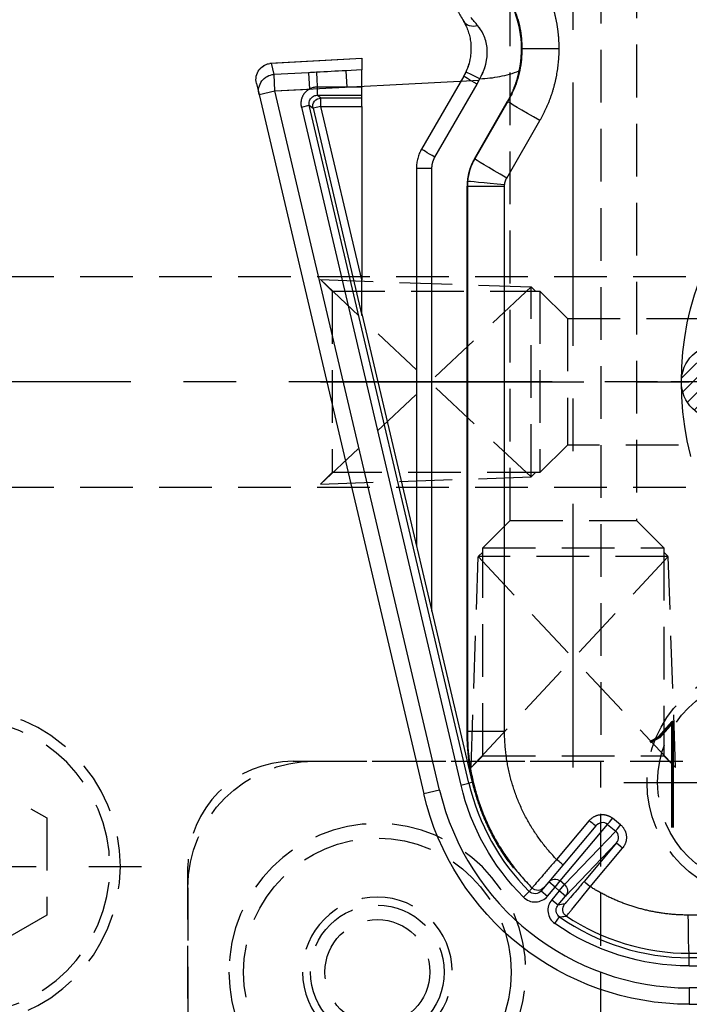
# Model space of a CAD drawing. Extents: x 2651 to 7771, y -1163 to 1075.
# Tile 331 of 490: x 5100 to 5132, y 226 to 273. Entities that reach past the tile are written whole.
import ezdxf
from ezdxf.enums import TextEntityAlignment as Align

# ---------------------------------------------------------------- set-up
doc = ezdxf.new("R2010")
doc.units = 0
doc.header["$LTSCALE"] = 10
for name, pattern in [('CENTER', [2, 1.25, -0.25, 0.25, -0.25]), ('CNSCEN', [17, 15, -1, 0, -1]), ('CNSHID', [4, 3, -1]), ('HIDDEN', [0.375, 0.25, -0.125])]:
    doc.linetypes.add(name, pattern=pattern)
doc.layers.get('0').update_dxf_attribs({"linetype": 'CONTINUOUS'})
doc.layers.get('Defpoints').update_dxf_attribs({"linetype": 'CONTINUOUS'})
for name, color, linetype in [('1', 7, 'CONTINUOUS'), ('86', 7, 'CONTINUOUS'), ('9', 3, 'CONTINUOUS'), ('97', 7, 'CONTINUOUS'), ('CEN', 1, 'CENTER'), ('COOL', 150, 'HIDDEN'), ('DIM', 3, 'CONTINUOUS'), ('HIDDEN', 6, 'HIDDEN'), ('TEXT', 4, 'CONTINUOUS'), ('WL1-HL', 4, 'CNSHID'), ('WOR1-CL', 1, 'CNSCEN'), ('WOR1-DL', 7, 'CONTINUOUS')]:
    doc.layers.add(name, color=color, linetype=linetype)
doc.styles.add('china', font='txt')
doc.styles.get("Standard").update_dxf_attribs({"font": 'romans.shx'})
doc.dimstyles.new('MM& INCH5', dxfattribs={"dimtxt": 5, "dimasz": 2.5, "dimexe": 1, "dimexo": 0.5, "dimtad": 0, "dimrnd": 1.38778e-17, "dimzin": 9, "dimdsep": 46, "dimtxsty": 'Standard', "dimblk": 'CLOSED', "dimcen": 0, "dimclrd": 3, "dimclre": 3, "dimclrt": 3, "dimazin": 2, "dimtfac": 0.75, "dimtofl": 0, "dimtmove": 0, "dimatfit": 3, "dimfxl": 0, "dimtolj": 1, "dimarcsym": 0})

# ---------------------------------------------------------------- blocks, each defined once
blk = doc.blocks.new('DFSF')
at = {"layer": '1', "color": 252, "linetype": 'Continuous'}
for p, q in [((1278.266, 579.748), (1278.266, 580.525)), ((1278.266, 578.707), (1261.426, 578.707)), ((1278.266, 578.707), (1278.266, 578.318)), ((1261.426, 578.318), (1278.266, 578.318)), ((1278.266, 578.105), (1261.426, 578.099)), ((1278.266, 578.318), (1278.266, 578.105)), ((1284.645, 576.699), (1284.423, 576.38)), ((1261.473, 576.286), (1278.314, 576.291)), ((1284.498, 575.812), (1284.141, 575.387)), ((1284.439, 575.137), (1284.795, 575.562)), ((1284.795, 575.562), (1284.498, 575.812)), ((1284.141, 575.387), (1281.729, 572.87)), ((1284.141, 575.387), (1284.439, 575.137)), ((1284.439, 575.137), (1284.194, 574.845)), ((1284.641, 574.967), (1284.439, 575.137)), ((1284.998, 575.392), (1284.641, 574.967)), ((1285.296, 575.143), (1284.998, 575.392)), ((1285.868, 575.168), (1286.143, 575.442)), ((1282.972, 574.945), (1281.441, 573.12)), ((1281.729, 572.87), (1283.26, 574.695)), ((1281.762, 572.309), (1284.194, 574.845)), ((1284.396, 574.675), (1282.144, 571.991)), ((1284.194, 574.845), (1284.396, 574.675)), ((1284.641, 574.967), (1284.396, 574.675)), ((1284.641, 574.967), (1284.939, 574.718)), ((1283.017, 571.811), (1284.564, 573.655)), ((1287.415, 572.827), (1287.448, 572.829)), ((1282.144, 571.991), (1281.762, 572.309)), ((1281.527, 572.017), (1281.909, 571.699)), ((1290.118, 570.364), (1290.875, 570.543)), ((1288.568, 569.999), (1288.726, 570.036)), ((1289.105, 570.125), (1288.726, 570.036)), ((1288.726, 570.036), (1296.306, 537.871)), ((1296.684, 537.96), (1289.105, 570.125)), ((1290.118, 570.364), (1297.937, 537.184)), ((1287.037, 567.571), (1287.037, 541.71)), ((1288.803, 567.571), (1287.037, 567.571)), ((1288.816, 567.571), (1288.803, 567.571)), ((1288.803, 541.71), (1288.803, 567.571)), ((1290.484, 561.874), (1290.484, 540.854)), ((1296.13, 538.011), (1293.811, 547.852)), ((1293.811, 546.158), (1295.752, 537.921)), ((1288.803, 541.71), (1287.037, 541.71)), ((1288.816, 541.706), (1288.803, 541.71)), ((1286.933, 541.321), (1285.359, 538.598)), ((1291.22, 540.854), (1290.484, 540.854)), ((1286.882, 537.691), (1288.455, 540.415)), ((1290.345, 540.336), (1288.344, 536.87)), ((1288.455, 540.415), (1288.469, 540.411)), ((1295.752, 537.921), (1293.811, 537.921)), ((1295.752, 537.921), (1296.13, 538.011)), ((1295.752, 537.921), (1295.752, 537.533)), ((1296.306, 537.871), (1296.13, 538.011)), ((1296.684, 537.96), (1296.306, 537.871)), ((1286.896, 537.683), (1286.882, 537.691)), ((1293.811, 537.533), (1295.752, 537.533)), ((1295.928, 537.394), (1293.811, 537.394)), ((1295.752, 537.533), (1295.928, 537.394)), ((1295.928, 537.005), (1295.928, 537.394)), ((1298.694, 537.362), (1297.937, 537.184)), ((1293.811, 537.005), (1294.526, 537.005)), ((1294.526, 537.005), (1293.811, 536.968)), ((1294.567, 536.23), (1294.526, 537.005)), ((1297.937, 537.184), (1296.296, 537.098)), ((1296.337, 536.323), (1296.296, 537.098)), ((1297.937, 537.184), (1297.978, 536.409)), ((1296.337, 536.323), (1297.978, 536.409)), ((1297.978, 536.409), (1298.103, 535.878)), ((1293.811, 536.19), (1294.567, 536.23)), ((1298.103, 535.878), (1293.811, 535.641)), ((1284.445, 535.186), (1286.211, 535.186))]:
    blk.add_line(p, q, dxfattribs=at)
at = {"layer": '1', "color": 7, "linetype": 'Continuous'}
for p, q in [((1284.939, 574.718), (1285.296, 575.143)), ((1282.709, 572.061), (1284.937, 574.716)), ((1298.694, 537.362), (1290.875, 570.543)), ((1293.811, 547.764), (1288.568, 569.999)), ((1288.816, 567.571), (1288.816, 541.706)), ((1291.22, 540.854), (1291.22, 558.751)), ((1293.811, 537.921), (1293.811, 546.158)), ((1288.469, 540.411), (1286.896, 537.683)), ((1288.976, 536.482), (1290.977, 539.947)), ((1293.811, 537.921), (1293.811, 537.533)), ((1293.811, 537.533), (1293.811, 537.394)), ((1293.811, 537.394), (1293.811, 537.005)), ((1298.819, 536.831), (1298.694, 537.362)), ((1293.811, 536.968), (1293.811, 537.005)), ((1294.526, 537.005), (1295.928, 537.005)), ((1293.811, 535.641), (1293.811, 536.19)), ((1298.177, 535.88), (1293.811, 535.64))]:
    blk.add_line(p, q, dxfattribs=at)
at = {"layer": '1', "color": 110, "linetype": 'Continuous'}
for p, q in [((1290.118, 570.364), (1297.937, 537.184)), ((1297.937, 537.184), (1288.24, 536.676))]:
    blk.add_line(p, q, dxfattribs=at)
at = {"layer": '1', "color": 7, "linetype": 'Continuous', "extrusion": (0, 0, -1)}
blk.add_arc((-1278.266, 567.571), 12.954, 90, 166.7406, dxfattribs=at)
at = {"layer": '1', "color": 110, "linetype": 'Continuous'}
blk.add_arc((1278.266, 567.571), 12.177, 13.2594, 90, dxfattribs=at)
at = {"layer": '1', "color": 252, "linetype": 'Continuous'}
for radius, start, end in [(12.177, 13.2594, 90), (10.747, 55.0499, 90), (10.747, 13.2594, 44.9778)]:
    blk.add_arc((1278.266, 567.571), radius, start, end, dxfattribs=at)
at = {"layer": '1', "color": 252, "linetype": 'Continuous', "extrusion": (0, 0, -1)}
for start, end in [(90, 124.9501), (135.0222, 166.7406)]:
    blk.add_arc((-1278.266, 567.571), 11.135, start, end, dxfattribs=at)
for centre, major_axis, ratio, start_param, end_param in [((1278.266, 576.291), (0.001, -1.814), 0.026177, 3.154687, 4.712398), ((1283.887, 576.018), (0.055, -0.385), 0.999807, 3.871609, 5.553169), ((1284.439, 575.137), (-0.281, 0.269), 0.980993, 4.647415, 6.215677), ((1285.457, 574.73), (0.298, -0.25), 0.999914, 3.141593, 4.801865), ((1282.962, 574.945), (0.298, -0.25), 0.016834, 4.732439, 6.270093), ((1284.641, 574.967), (-0.298, 0.25), 0.981074, 3.141593, 4.712389), ((1284.554, 573.655), (0.298, -0.25), 0.01683, 3.141593, 4.732443), ((1281.431, 573.12), (-0.298, 0.25), 0.016834, 1.590847, 3.128501), ((1281.517, 572.017), (-0.249, -0.299), 0.020122, 3.336497, 4.695642), ((1281.899, 571.699), (-0.249, -0.299), 0.020122, 3.336497, 4.695642), ((1283.007, 571.811), (0.298, -0.25), 0.01683, 3.141593, 4.732443), ((1286.986, 541.641), (-1.806, 0.161), 0.002329, 1.596872, 3.128243), ((1286.885, 541.321), (-1.57, 0.907), 0.013096, 1.593466, 3.128502), ((1290.304, 540.336), (0.673, -0.389), 0.026195, 4.757729, 6.283185), ((1285.312, 538.598), (-1.57, 0.907), 0.013096, 1.593466, 3.128502), ((1295.752, 537.921), (0.241, 0.305), 0.999778, 0.669796, 2.471797), ((1297.937, 537.184), (0.757, 0.178), 0.998585, 0, 1.749609), ((1288.303, 536.87), (0.673, -0.389), 0.026195, 4.757729, 6.283185), ((1288.168, 536.61), (0.704, -0.329), 0.022151, 4.759836, 6.283185), ((1288.303, 533.502), (0.673, 0.389), 0.72662, 5.106899, 6.283185)]:
    blk.add_ellipse(centre, major_axis=major_axis, ratio=ratio, start_param=start_param, end_param=end_param, dxfattribs=at)
at = {"layer": '1', "color": 7, "linetype": 'Continuous', "extrusion": (0, 0, -1)}
for centre, major_axis, ratio, start_param, end_param in [((1295.928, 537.079), (0.041, -0.776), 0.005006, 0.052361, 1.476033), ((1298.062, 536.653), (0.757, 0.178), 0.998585, 0, 1.749609)]:
    blk.add_ellipse(centre, major_axis=major_axis, ratio=ratio, start_param=start_param, end_param=end_param, dxfattribs=at)
at = {"layer": '1', "color": 7, "linetype": 'Continuous'}
for points in [[(1278.266, 580.525), (1272.653, 580.525), (1267.039, 580.525), (1261.426, 580.525)], [(1289.256, 533.407), (1289.177, 533.545), (1289.083, 533.707), (1288.976, 533.891)]]:
    blk.add_open_spline(points, degree=3, dxfattribs=at)
at = {"layer": '1', "color": 252, "linetype": 'Continuous'}
for points in [[(1261.426, 578.971), (1267.039, 578.971), (1272.653, 579.748), (1278.266, 579.748)], [(1284.103, 576.342), (1282.386, 577.484), (1280.328, 578.105), (1278.266, 578.105)], [(1284.185, 575.769), (1284.29, 575.784), (1284.394, 575.798), (1284.498, 575.812)], [(1288.455, 540.415), (1288.643, 540.74), (1288.759, 541.106), (1288.792, 541.48)], [(1296.306, 537.871), (1296.313, 537.842), (1296.316, 537.812), (1296.316, 537.782)], [(1294.567, 536.23), (1295.034, 536.254), (1295.501, 536.279), (1295.968, 536.304)], [(1295.968, 536.304), (1296.091, 536.31), (1296.214, 536.316), (1296.337, 536.323)]]:
    blk.add_open_spline(points, degree=3, dxfattribs=at)
for points, knots in [([(1284.795, 575.562), (1284.865, 575.645), (1284.916, 575.741), (1284.976, 575.947), (1284.985, 576.057), (1284.957, 576.269), (1284.92, 576.373), (1284.809, 576.556), (1284.734, 576.636), (1284.645, 576.699)], [0, 0, 0, 0, 0.25, 0.25, 0.5, 0.5, 0.75, 0.75, 1, 1, 1, 1]), ([(1284.103, 576.342), (1284.099, 576.339), (1284.091, 576.332), (1284.048, 576.281), (1283.98, 576.198), (1283.884, 576.081), (1283.73, 575.891), (1283.44, 575.535), (1283.149, 575.168), (1282.972, 574.945)], [0, 0, 0, 0, 0.094474, 0.192872, 0.294254, 0.39748, 0.501283, 0.69687, 1, 1, 1, 1]), ([(1284.423, 576.38), (1284.418, 576.379), (1284.412, 576.379), (1284.387, 576.376), (1284.367, 576.374), (1284.265, 576.362), (1284.184, 576.352), (1284.103, 576.342)], [0, 0, 0, 0, 0.048046, 0.048046, 0.240229, 0.240229, 1, 1, 1, 1]), ([(1284.423, 576.38), (1284.454, 576.354), (1284.519, 576.299), (1284.578, 576.18), (1284.596, 576.046), (1284.569, 575.915), (1284.521, 575.845), (1284.498, 575.812)], [0, 0, 0, 0, 0.188766, 0.394184, 0.605819, 0.811236, 1, 1, 1, 1]), ([(1283.26, 574.695), (1283.379, 574.837), (1283.498, 574.978), (1283.717, 575.235), (1283.818, 575.355), (1283.946, 575.503), (1283.985, 575.548), (1284.053, 575.626), (1284.082, 575.659), (1284.155, 575.74), (1284.181, 575.768), (1284.186, 575.769)], [0, 0, 0, 0, 0.25, 0.25, 0.5, 0.5, 0.625, 0.625, 0.75, 0.75, 1, 1, 1, 1]), ([(1286.143, 575.442), (1286.067, 575.519), (1285.975, 575.578), (1285.775, 575.656), (1285.666, 575.674), (1285.453, 575.665), (1285.346, 575.637), (1285.154, 575.543), (1285.068, 575.475), (1284.998, 575.392)], [0, 0, 0, 0, 0.25, 0.25, 0.5, 0.5, 0.75, 0.75, 1, 1, 1, 1]), ([(1285.296, 575.143), (1285.357, 575.216), (1285.463, 575.276), (1285.69, 575.286), (1285.801, 575.235), (1285.868, 575.168)], [0, 0, 0, 0, 0.5, 0.5, 1, 1, 1, 1]), ([(1285.732, 575.004), (1285.735, 575.007), (1285.738, 575.011), (1285.748, 575.023), (1285.756, 575.033), (1285.8, 575.085), (1285.834, 575.126), (1285.868, 575.168)], [0, 0, 0, 0, 0.048156, 0.048156, 0.240782, 0.240782, 1, 1, 1, 1]), ([(1284.564, 573.655), (1284.634, 573.734), (1284.77, 573.889), (1284.962, 574.108), (1285.13, 574.302), (1285.272, 574.467), (1285.463, 574.689), (1285.677, 574.934), (1285.714, 574.981), (1285.732, 575.005)], [0, 0, 0, 0, 0.113268, 0.2223, 0.324565, 0.418049, 0.501345, 0.745538, 1, 1, 1, 1]), ([(1288.803, 567.571), (1288.798, 567.809), (1288.789, 568.287), (1288.713, 569.004), (1288.59, 569.721), (1288.415, 570.436), (1288.188, 571.143), (1287.909, 571.84), (1287.577, 572.522), (1287.194, 573.185), (1286.758, 573.823), (1286.274, 574.436), (1285.914, 574.815), (1285.732, 575.005)], [0, 0, 0, 0, 0.08637, 0.173648, 0.261834, 0.350927, 0.440928, 0.531837, 0.623654, 0.716379, 0.810011, 0.904552, 1, 1, 1, 1]), ([(1281.729, 572.87), (1281.659, 572.788), (1281.622, 572.679), (1281.634, 572.471), (1281.683, 572.374), (1281.762, 572.309)], [0, 0, 0, 0, 0.5, 0.5, 1, 1, 1, 1]), ([(1282.144, 571.991), (1282.223, 571.926), (1282.329, 571.896), (1282.538, 571.922), (1282.64, 571.977), (1282.709, 572.061)], [0, 0, 0, 0, 0.5, 0.5, 1, 1, 1, 1]), ([(1296.316, 537.782), (1296.313, 537.742), (1296.306, 537.663), (1296.249, 537.553), (1296.163, 537.465), (1296.052, 537.405), (1295.969, 537.398), (1295.928, 537.394)], [0, 0, 0, 0, 0.195307, 0.392936, 0.592912, 0.795259, 1, 1, 1, 1]), ([(1286.211, 535.186), (1286.216, 535.358), (1286.226, 535.703), (1286.309, 536.217), (1286.444, 536.725), (1286.63, 537.222), (1286.798, 537.534), (1286.882, 537.691)], [0, 0, 0, 0, 0.196311, 0.394466, 0.594465, 0.796309, 1, 1, 1, 1]), ([(1288.209, 536.61), (1288.164, 536.525), (1288.08, 536.366), (1287.988, 536.135), (1287.873, 535.756), (1287.826, 535.203), (1287.953, 534.679), (1288.134, 534.329), (1288.244, 534.181), (1288.301, 534.103)], [0, 0, 0, 0, 0.096681, 0.180172, 0.250363, 0.499858, 0.749492, 0.867912, 1, 1, 1, 1]), ([(1286.602, 533.247), (1286.541, 533.403), (1286.421, 533.715), (1286.302, 534.201), (1286.225, 534.692), (1286.216, 535.022), (1286.211, 535.186)], [0, 0, 0, 0, 0.252444, 0.503258, 0.752443, 1, 1, 1, 1]), ([(1288.301, 534.103), (1288.361, 534.032), (1288.48, 533.889), (1288.584, 533.771), (1288.636, 533.712)], [0, 0, 0, 0, 0.500018, 1, 1, 1, 1])]:
    blk.add_open_spline(points, degree=3, knots=knots, dxfattribs=at)
at = {"layer": '1', "color": 7, "linetype": 'Continuous'}
for points, weights in [([(1278.314, 576.291), (1279.974, 576.292), (1281.569, 575.831), (1282.972, 574.945)], [1, 0.973707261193, 0.973707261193, 1]), ([(1284.564, 573.655), (1286.17, 572.005), (1287.037, 569.873), (1287.037, 567.571)], [1, 0.950942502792, 0.950942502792, 1]), ([(1287.415, 572.827), (1288.338, 571.219), (1288.816, 569.426), (1288.816, 567.571)], [1, 0.977496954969, 0.977496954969, 1]), ([(1288.568, 569.999), (1288.333, 570.993), (1287.958, 571.943), (1287.451, 572.829)], [1, 0.993066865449, 0.993066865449, 1]), ([(1293.811, 547.852), (1293.811, 547.839), (1293.811, 547.14), (1293.811, 546.158)], [1, 0.80781307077, 0.80781307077, 1]), ([(1287.034, 541.641), (1287.023, 541.528), (1286.989, 541.42), (1286.933, 541.321)], [1, 0.98432771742, 0.98432771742, 1]), ([(1288.469, 540.411), (1288.698, 540.807), (1288.816, 541.249), (1288.816, 541.706)], [1, 0.977287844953, 0.977287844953, 1]), ([(1288.792, 541.48), (1288.799, 541.556), (1288.803, 541.633), (1288.803, 541.71)], [1, 0.999339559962, 0.999339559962, 1]), ([(1290.484, 540.854), (1290.484, 540.671), (1290.436, 540.494), (1290.345, 540.336)], [1, 0.977283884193, 0.977283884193, 1]), ([(1286.896, 537.683), (1286.636, 537.234), (1286.45, 536.749), (1286.34, 536.242)], [1, 0.991985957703, 0.991985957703, 1]), ([(1293.811, 536.968), (1293.811, 536.53), (1293.811, 536.213), (1293.811, 536.19)], [1, 0.816916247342, 0.816916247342, 1]), ([(1288.872, 536.282), (1288.904, 536.35), (1288.939, 536.417), (1288.976, 536.482)], [1, 0.99936792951, 0.99936792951, 1])]:
    blk.add_rational_spline(points, weights, degree=3, dxfattribs=at)
for points, knots in [([(1286.605, 574.062), (1286.619, 574.036), (1286.743, 573.872), (1287.054, 573.421), (1287.24, 573.132), (1287.415, 572.827)], [0, 0, 0, 0, 0.5, 0.5, 1, 1, 1, 1]), ([(1287.451, 572.829), (1287.275, 573.136), (1287.087, 573.422), (1286.762, 573.875), (1286.631, 574.036), (1286.605, 574.062)], [0, 0, 0, 0, 0.5, 0.5, 1, 1, 1, 1]), ([(1290.977, 539.947), (1291.015, 540.018), (1291.089, 540.16), (1291.164, 540.387), (1291.212, 540.619), (1291.217, 540.776), (1291.22, 540.854)], [0, 0, 0, 0, 0.253948, 0.505262, 0.753945, 1, 1, 1, 1]), ([(1295.925, 537.005), (1295.929, 537.005), (1295.934, 537.005), (1295.984, 537.007), (1296.039, 537.012), (1296.15, 537.032), (1296.238, 537.071), (1296.296, 537.098)], [0, 0, 0, 0, 0.000978, 0.015652, 0.250283, 0.500543, 1, 1, 1, 1]), ([(1288.209, 536.61), (1287.89, 536.6), (1287.575, 536.564), (1286.951, 536.442), (1286.639, 536.354), (1286.34, 536.242)], [0, 0, 0, 0, 0.5, 0.5, 1, 1, 1, 1]), ([(1288.723, 535.878), (1288.751, 535.979), (1288.821, 536.187), (1288.923, 536.381), (1288.976, 536.482)], [0, 0, 0, 0, 0.4779, 1, 1, 1, 1]), ([(1286.34, 536.242), (1286.212, 535.652), (1286.202, 535.047), (1286.352, 533.988), (1286.51, 533.538), (1286.645, 533.237)], [0, 0, 0, 0, 0.5, 0.5, 1, 1, 1, 1]), ([(1288.976, 533.891), (1288.936, 533.966), (1288.858, 534.109), (1288.761, 534.357), (1288.688, 534.617), (1288.622, 535.003), (1288.625, 535.495), (1288.74, 535.976), (1288.839, 536.205), (1288.872, 536.282)], [0, 0, 0, 0, 0.138828, 0.267869, 0.388064, 0.500574, 0.749851, 0.916497, 1, 1, 1, 1]), ([(1298.664, 536.162), (1298.662, 536.158), (1298.631, 536.108), (1298.536, 536.033), (1298.397, 535.945), (1298.252, 535.894), (1298.155, 535.879), (1298.105, 535.876)], [0, 0, 0, 0, 0.000793, 0.286976, 0.538162, 0.771458, 1, 1, 1, 1])]:
    blk.add_open_spline(points, degree=3, knots=knots, dxfattribs=at)
at = {"layer": '1', "color": 252, "linetype": 'Continuous'}
for points, weights in [([(1281.527, 572.017), (1281.178, 572.308), (1281.142, 572.764), (1281.441, 573.12)], [1, 0.805334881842, 0.805334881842, 1]), ([(1283.017, 571.811), (1282.718, 571.454), (1282.259, 571.408), (1281.909, 571.699)], [1, 0.804737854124, 0.804737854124, 1]), ([(1287.037, 541.71), (1287.037, 541.687), (1287.036, 541.664), (1287.034, 541.641)], [1, 0.999339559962, 0.999339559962, 1]), ([(1285.359, 538.598), (1284.757, 537.555), (1284.445, 536.391), (1284.445, 535.186)], [1, 0.977269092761, 0.977269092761, 1]), ([(1296.296, 537.098), (1296.618, 537.271), (1296.768, 537.604), (1296.684, 537.96)], [1, 0.862343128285, 0.862343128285, 1]), ([(1288.344, 536.87), (1288.295, 536.786), (1288.25, 536.699), (1288.209, 536.61)], [1, 0.99936792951, 0.99936792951, 1]), ([(1284.445, 535.186), (1284.445, 534.595), (1284.521, 534.009), (1284.673, 533.438)], [1, 0.994407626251, 0.994407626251, 1])]:
    blk.add_rational_spline(points, weights, degree=3, dxfattribs=at)
at = {"layer": '1', "color": 110, "linetype": 'Continuous'}
for points, knots in [([(1288.209, 536.61), (1288.166, 536.532), (1288.083, 536.38), (1287.991, 536.147), (1287.908, 535.872), (1287.857, 535.558), (1287.853, 535.092), (1287.957, 534.672), (1288.134, 534.323), (1288.246, 534.177), (1288.301, 534.103)], [0, 0, 0, 0, 0.089528, 0.173241, 0.25146, 0.381024, 0.501535, 0.750707, 0.874976, 1, 1, 1, 1]), ([(1288.301, 534.103), (1288.321, 534.079), (1288.381, 534.007), (1288.497, 533.87), (1288.584, 533.772), (1288.636, 533.712)], [0, 0, 0, 0, 0.166985, 0.500056, 1, 1, 1, 1])]:
    blk.add_open_spline(points, degree=3, knots=knots, dxfattribs=at)
blk.add_open_spline([(1288.24, 536.676), (1288.224, 536.643), (1288.209, 536.61)], degree=2, dxfattribs=at)
blk = doc.blocks.new('*X8')
at = {"color": 0}
for p, q in [((745.423, 286.51), (747.026, 288.113)), ((745.479, 285.86), (747.676, 288.057)), ((745.698, 285.371), (748.165, 287.838)), ((769.614, 286.66), (771.046, 288.092)), ((769.624, 285.963), (771.743, 288.082)), ((769.819, 285.451), (772.255, 287.887)), ((746.025, 284.992), (748.544, 287.51)), ((770.129, 285.053), (772.653, 287.577)), ((746.455, 284.714), (748.822, 287.081)), ((770.539, 284.757), (772.949, 287.167)), ((747.01, 284.562), (748.974, 286.526)), ((771.067, 284.578), (773.128, 286.639)), ((771.802, 284.605), (773.101, 285.904)), ((747.817, 284.662), (748.874, 285.719))]:
    blk.add_line(p, q, dxfattribs=at)
blk = doc.blocks.new('117')
at = {"layer": 'WL1-HL'}
for centre, radius in [((254.95, 1693.104), 13.87), ((254.95, 1693.104), 10.3), ((242.865, 1693.104), 1.785), ((267.035, 1693.104), 1.785)]:
    blk.add_circle(centre, radius, dxfattribs=at)
at = {"layer": 'WOR1-CL'}
for p, q in [((254.95, 1707.474), (254.95, 1678.734)), ((269.32, 1693.104), (240.58, 1693.104))]:
    blk.add_line(p, q, dxfattribs=at)
at = {"layer": 'WL1-HL'}
blk.add_blockref('*X8', (-504.334, 1406.767), dxfattribs=at)
at = {"layer": '9', "style": 'china'}
blk.add_text('2-117', height=2, dxfattribs=at).set_placement((251.365, 1693.722))
at = {"layer": 'WOR1-DL', "style": 'china', "oblique": 20}
blk.add_text('ARRK', height=0.8, dxfattribs=at).set_placement((256.305, 1696.027))
blk = doc.blocks.new('*U14', base_point=(1504.618, 1808.955))
for p, q in [((1504.618, 1813.574), (1500.618, 1811.265)), ((1508.618, 1811.264), (1504.618, 1813.574)), ((1500.618, 1811.265), (1500.618, 1806.646)), ((1508.618, 1806.645), (1508.618, 1811.264)), ((1500.618, 1806.646), (1504.618, 1804.336)), ((1504.618, 1804.336), (1508.618, 1806.645))]:
    blk.add_line(p, q)
for radius in [7.5, 7]:
    blk.add_circle((1504.618, 1808.955), radius)
at = {"layer": 'CEN'}
for p, q in [((1504.618, 1817.955), (1504.618, 1799.955)), ((1495.618, 1808.955), (1513.618, 1808.955))]:
    blk.add_line(p, q, dxfattribs=at)
blk = doc.blocks.new('*D82')
at = {"layer": 'Defpoints', "color": 0}
for p in [(5205.684, 387.642), (5075.684, -70.038), (5075.684, -149.784)]:
    blk.add_point(p, dxfattribs=at)
at = {"layer": 'DIM', "color": 3, "lineweight": -2}
blk.add_line((5075.684, -70.538), (5075.684, -149.784), dxfattribs=at)
at = {"layer": 'DIM', "color": 3, "insert": (5075.684, -172.79), "char_height": 5, "attachment_point": 5, "rotation": 90}
blk.add_mtext('\\A1;130 [5.118]', dxfattribs=at)
blk = doc.blocks.new('_Closed')
at = {"color": 0, "linetype": 'ByBlock', "lineweight": -2}
for p, q in [((-1, 0.167), (0, 0)), ((-1, 0.167), (-1, -0.167)), ((0, 0), (-1, -0.167)), ((0, 0), (-1, 0))]:
    blk.add_line(p, q, dxfattribs=at)
blk = doc.blocks.new('*D83')
at = {"layer": 'Defpoints', "color": 0}
for p in [(5205.684, 387.642), (5008.684, -108.878), (5008.684, -149.784)]:
    blk.add_point(p, dxfattribs=at)
at = {"layer": 'DIM', "color": 3, "lineweight": -2}
blk.add_line((5008.684, -109.378), (5008.684, -149.784), dxfattribs=at)
at = {"layer": 'DIM', "color": 3, "insert": (5008.684, -172.79), "char_height": 5, "attachment_point": 5, "rotation": 90}
blk.add_mtext('\\A1;197 [7.756]', dxfattribs=at)
blk = doc.blocks.new('*D96')
at = {"layer": 'Defpoints', "color": 0}
for p in [(5205.684, 387.642), (4911.365, 255.642), (4930.684, 255.642)]:
    blk.add_point(p, dxfattribs=at)
at = {"layer": 'DIM', "color": 3, "lineweight": -2}
blk.add_line((4930.184, 255.642), (4911.365, 255.642), dxfattribs=at)
at = {"layer": 'DIM', "color": 3, "insert": (4888.359, 255.642), "char_height": 5, "attachment_point": 5}
blk.add_mtext('\\A1;132 [5.197]', dxfattribs=at)
blk = doc.blocks.new('*D97')
at = {"layer": 'Defpoints', "color": 0}
for p in [(5205.684, 387.642), (4911.365, 212.642), (4930.684, 212.642)]:
    blk.add_point(p, dxfattribs=at)
at = {"layer": 'DIM', "color": 3, "lineweight": -2}
blk.add_line((4930.184, 212.642), (4911.365, 212.642), dxfattribs=at)
at = {"layer": 'DIM', "color": 3, "insert": (4890.74, 212.642), "char_height": 5, "attachment_point": 5}
blk.add_mtext('\\A1;175 [6.89]', dxfattribs=at)
blk = doc.blocks.new('*D98')
at = {"layer": 'Defpoints', "color": 0}
for p in [(5205.684, 387.642), (4911.365, 182.642), (4930.684, 182.642)]:
    blk.add_point(p, dxfattribs=at)
at = {"layer": 'DIM', "color": 3, "lineweight": -2}
blk.add_line((4930.184, 182.642), (4911.365, 182.642), dxfattribs=at)
at = {"layer": 'DIM', "color": 3, "insert": (4888.002, 182.642), "char_height": 5, "attachment_point": 5}
blk.add_mtext('\\A1;205 [8.071]', dxfattribs=at)
blk = doc.blocks.new('*D99')
at = {"layer": 'Defpoints', "color": 0}
for p in [(5205.684, 387.642), (4911.365, 162.642), (4930.684, 162.642)]:
    blk.add_point(p, dxfattribs=at)
at = {"layer": 'DIM', "color": 3, "lineweight": -2}
blk.add_line((4930.184, 162.642), (4911.365, 162.642), dxfattribs=at)
at = {"layer": 'DIM', "color": 3, "insert": (4888.002, 162.642), "char_height": 5, "attachment_point": 5}
blk.add_mtext('\\A1;225 [8.858]', dxfattribs=at)
blk = doc.blocks.new('*D100')
at = {"layer": 'Defpoints', "color": 0}
for p in [(5205.684, 387.642), (4911.365, 119.642), (4930.684, 119.642)]:
    blk.add_point(p, dxfattribs=at)
at = {"layer": 'DIM', "color": 3, "lineweight": -2}
blk.add_line((4930.184, 119.642), (4911.365, 119.642), dxfattribs=at)
at = {"layer": 'DIM', "color": 3, "insert": (4885.621, 119.642), "char_height": 5, "attachment_point": 5}
blk.add_mtext('\\A1;268 [10.551]', dxfattribs=at)
blk = doc.blocks.new('*D101')
at = {"layer": 'Defpoints', "color": 0}
for p in [(5205.684, 387.642), (4911.365, 55.642), (4930.684, 55.642)]:
    blk.add_point(p, dxfattribs=at)
at = {"layer": 'DIM', "color": 3, "lineweight": -2}
blk.add_line((4930.184, 55.642), (4911.365, 55.642), dxfattribs=at)
at = {"layer": 'DIM', "color": 3, "insert": (4885.621, 55.642), "char_height": 5, "attachment_point": 5}
blk.add_mtext('\\A1;332 [13.071]', dxfattribs=at)
blk = doc.blocks.new('*D102')
at = {"layer": 'Defpoints', "color": 0}
for p in [(5205.684, 387.642), (4911.365, 12.642), (4930.684, 12.642)]:
    blk.add_point(p, dxfattribs=at)
at = {"layer": 'DIM', "color": 3, "lineweight": -2}
blk.add_line((4930.184, 12.642), (4911.365, 12.642), dxfattribs=at)
at = {"layer": 'DIM', "color": 3, "insert": (4885.621, 12.642), "char_height": 5, "attachment_point": 5}
blk.add_mtext('\\A1;375 [14.764]', dxfattribs=at)
blk = doc.blocks.new('*D103')
at = {"layer": 'Defpoints', "color": 0}
for p in [(5205.684, 387.642), (4911.365, -22.358), (4996.156, -22.358)]:
    blk.add_point(p, dxfattribs=at)
at = {"layer": 'DIM', "color": 3, "lineweight": -2}
blk.add_line((4995.656, -22.358), (4911.365, -22.358), dxfattribs=at)
at = {"layer": 'DIM', "color": 3, "insert": (4885.621, -22.358), "char_height": 5, "attachment_point": 5}
blk.add_mtext('\\A1;410 [16.142]', dxfattribs=at)
blk = doc.blocks.new('*D106')
at = {"layer": 'Defpoints', "color": 0}
for p in [(5205.684, 387.642), (4902.515, -82.358), (4982.164, -82.358)]:
    blk.add_point(p, dxfattribs=at)
at = {"layer": 'DIM', "color": 3, "lineweight": -2}
blk.add_line((4981.664, -82.358), (4902.515, -82.358), dxfattribs=at)
at = {"layer": 'DIM', "color": 3, "insert": (4876.771, -82.358), "char_height": 5, "attachment_point": 5}
blk.add_mtext('\\A1;470 [18.504]', dxfattribs=at)
blk = doc.blocks.new('*D107')
at = {"layer": 'Defpoints', "color": 0}
for p in [(5205.684, 387.642), (4911.365, -47.358), (5053.004, -47.358)]:
    blk.add_point(p, dxfattribs=at)
at = {"layer": 'DIM', "color": 3, "lineweight": -2}
blk.add_line((5052.504, -47.358), (4911.365, -47.358), dxfattribs=at)
at = {"layer": 'DIM', "color": 3, "insert": (4885.621, -47.358), "char_height": 5, "attachment_point": 5}
blk.add_mtext('\\A1;435 [17.126]', dxfattribs=at)
blk = doc.blocks.new('*D255')
at = {"layer": 'Defpoints', "color": 0}
for p in [(5205.684, 387.642), (4911.365, 87.642), (4958.184, 87.642)]:
    blk.add_point(p, dxfattribs=at)
at = {"layer": 'DIM', "color": 3, "lineweight": -2}
blk.add_line((4957.684, 87.642), (4911.365, 87.642), dxfattribs=at)
at = {"layer": 'DIM', "color": 3, "insert": (4885.621, 87.642), "char_height": 5, "attachment_point": 5}
blk.add_mtext('\\A1;300 [11.811]', dxfattribs=at)
blk = doc.blocks.new('*U284', base_point=(1987.522, 2480.285))
for p, q in [((1987.522, 2483.172), (1985.022, 2481.729)), ((1990.022, 2481.729), (1987.522, 2483.172)), ((1985.022, 2481.729), (1985.022, 2478.842)), ((1990.022, 2478.842), (1990.022, 2481.729)), ((1985.022, 2478.842), (1987.522, 2477.398)), ((1987.522, 2477.398), (1990.022, 2478.842))]:
    blk.add_line(p, q)
for radius in [5.5, 5]:
    blk.add_circle((1987.522, 2480.285), radius)
at = {"layer": 'CEN'}
for p, q in [((1987.522, 2486.885), (1987.522, 2473.685)), ((1980.922, 2480.285), (1994.122, 2480.285))]:
    blk.add_line(p, q, dxfattribs=at)
blk = doc.blocks.new('*D300')
at = {"layer": 'Defpoints', "color": 0}
for p in [(5205.684, 387.642), (5095.684, -137.358), (5095.684, -149.784)]:
    blk.add_point(p, dxfattribs=at)
at = {"layer": 'DIM', "color": 3, "lineweight": -2}
blk.add_line((5095.684, -137.858), (5095.684, -149.784), dxfattribs=at)
at = {"layer": 'DIM', "color": 3, "insert": (5095.684, -172.79), "char_height": 5, "attachment_point": 5, "rotation": 90}
blk.add_mtext('\\A1;110 [4.331]', dxfattribs=at)
blk = doc.blocks.new('A$C069B29F4')
at = {"layer": '86', "color": 3, "linetype": 'HIDDEN'}
for p, q in [((-91.3, -150), (-52.8, -150)), ((-97.3, -156), (-97.3, -164))]:
    blk.add_line(p, q, dxfattribs=at)
at = {"layer": '86', "color": 3, "linetype": 'HIDDEN', "extrusion": (0, 0, -1)}
for radius in [7.049, 3.556]:
    blk.add_circle((88.3, -160), radius, dxfattribs=at)
at = {"layer": '86', "color": 252, "linetype": 'HIDDEN'}
for radius in [6.35, 3.175, 2.489]:
    blk.add_circle((-88.3, -160), radius, dxfattribs=at)
at = {"layer": '86', "color": 3, "linetype": 'HIDDEN', "extrusion": (0, 0, -1)}
blk.add_arc((91.3, -156), 6, 0, 90, dxfattribs=at)
at = {"layer": '97', "color": 2, "linetype": 'HIDDEN'}
for p, q in [((-77.7, -60), (-77.7, -150)), ((-92.3, -150), (-77.7, -150)), ((-77.7, -170), (-77.7, -150)), ((-97.3, -165), (-97.3, -155))]:
    blk.add_line(p, q, dxfattribs=at)
blk.add_circle((-88.3, -160), 2.489, dxfattribs=at)
blk.add_arc((-92.3, -155), 5, 90, 180, dxfattribs=at)

msp = doc.modelspace()

# ---------------------------------------------------------------- linework, layer by layer
at = {"layer": 'COOL', "color": 1, "linetype": 'CENTER'}
for p, q in [((5126.684, 237.35), (5126.684, 318.374)), ((5145.684, 255.642), (4930.684, 255.642)), ((5114.684, 255.642), (5163.416, 255.643))]:
    msp.add_line(p, q, dxfattribs=at)
at = {"layer": 'COOL'}
for p, q in [((4968.278, 260.642), (5145.684, 260.642)), ((4968.278, 250.642), (5145.684, 250.642))]:
    msp.add_line(p, q, dxfattribs=at)
for points in [[(5123.684, 249.067), (5123.684, 316.642), (5126.684, 318.374), (5129.684, 316.642), (5129.684, 249.067)], [(5114.684, 260.492), (5115.234, 259.942), (5115.234, 251.342), (5114.684, 250.792)], [(5114.684, 260.492), (5124.684, 260.151), (5124.893, 259.942)], [(5114.684, 260.492), (5124.684, 251.133), (5124.684, 260.151), (5114.684, 250.792)], [(5115.234, 259.942), (5125.102, 259.942), (5125.102, 251.342), (5115.234, 251.342)], [(5125.102, 259.942), (5126.402, 258.643), (5126.402, 252.643), (5125.102, 251.342)], [(5126.402, 258.643), (5161.684, 258.643), (5163.416, 255.643), (5161.684, 252.643), (5126.402, 252.643)], [(5114.684, 250.792), (5124.684, 251.133), (5124.893, 251.342)], [(5122.384, 247.768), (5123.684, 249.067), (5129.684, 249.067), (5130.984, 247.768)], [(5122.384, 237.899), (5122.384, 247.768), (5130.984, 247.768), (5130.984, 237.899)], [(5121.834, 237.35), (5122.175, 247.35), (5122.384, 247.559)], [(5121.834, 237.35), (5131.193, 247.35), (5122.175, 247.35), (5131.534, 237.35)], [(5131.534, 237.35), (5131.193, 247.35), (5130.984, 247.559)], [(5121.834, 237.35), (5122.384, 237.899), (5130.984, 237.899), (5131.534, 237.35)]]:
    msp.add_lwpolyline(points, dxfattribs=at)

# ---------------------------------------------------------------- block references
msp.add_blockref('117', (4890.734, -1437.462), dxfattribs=at)
at = {"layer": 'DIM'}
msp.add_blockref('A$C069B29F4', (5205.684, 387.642), dxfattribs=at)
at = {"layer": 'DIM', "rotation": 180}
msp.add_blockref('DFSF', (6410.458, 806.636), dxfattribs=at)
at = {"layer": 'HIDDEN'}
msp.add_blockref('*U284', (5135.684, 236.642), dxfattribs=at)
at = {"layer": 'HIDDEN', "xscale": -1, "rotation": 180}
msp.add_blockref('*U14', (5097.684, 232.642), dxfattribs=at)

# ---------------------------------------------------------------- texts
at = {"layer": 'TEXT'}
msp.add_text('1/4', height=5, dxfattribs=at).set_placement((5135.684, 236.642), align=Align.MIDDLE)

# ---------------------------------------------------------------- dimensions: what is measured, and where the dimension line sits
at = {"layer": 'DIM'}
for feature_location, offset, dtype, picture, middle in [((4982.164, -82.358), (-79.649, 0), 0, '*D106', (4876.771, -82.358)), ((4996.156, -22.358), (-84.791, 0), 0, '*D103', (4885.621, -22.358)), ((5053.004, -47.358), (-141.639, 0), 0, '*D107', (4885.621, -47.358)), ((4930.684, 55.642), (-19.319, 0), 0, '*D101', (4885.621, 55.642)), ((4930.684, 12.642), (-19.319, 0), 0, '*D102', (4885.621, 12.642)), ((4958.184, 87.642), (-46.819, 0), 0, '*D255', (4885.621, 87.642)), ((4930.684, 119.642), (-19.319, 0), 0, '*D100', (4885.621, 119.642)), ((4930.684, 182.642), (-19.319, 0), 0, '*D98', (4888.002, 182.642)), ((4930.684, 162.642), (-19.319, 0), 0, '*D99', (4888.002, 162.642)), ((4930.684, 255.642), (-19.319, 0), 0, '*D96', (4888.359, 255.642)), ((4930.684, 212.642), (-19.319, 0), 0, '*D97', (4890.74, 212.642)), ((5008.684, -108.878), (0, -40.906), 1, '*D83', (5008.684, -172.79)), ((5075.684, -70.038), (0, -79.746), 1, '*D82', (5075.684, -172.79)), ((5095.684, -137.358), (0, -12.426), 1, '*D300', (5095.684, -172.79))]:
    dim = msp.add_ordinate_dim(feature_location=feature_location, offset=offset, dtype=dtype, origin=(5205.684, 387.642), dimstyle='MM& INCH5', dxfattribs=at)
    dim.commit()
    dim.dimension.update_dxf_attribs({"geometry": picture, "text_midpoint": middle})

doc.saveas('drawing.dxf')
